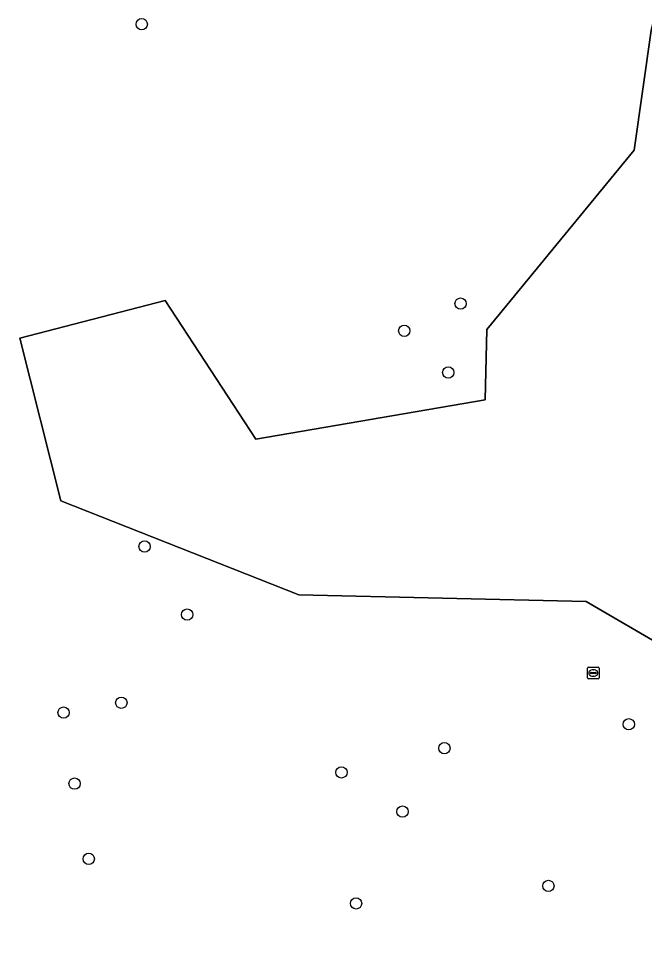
# Model space of a CAD drawing. Extents: x 154324 to 155744, y 382937 to 384188.
# Drawn here: x 155184.3 to 155238.3, y 383830 to 383909.4 of the extents above; entities that cross this region are included whole.
import ezdxf

# ---------------------------------------------------------------- set-up
doc = ezdxf.new("R2010")
doc.units = 0
for name, color, linetype in [('IMGEO_Berm_groen', 7, 'Continuous'), ('IMGEO_Boom', 7, 'Continuous'), ('IMGEO_Groenvoorziening', 7, 'Continuous'), ('IMGEO_Rioolput', 7, 'Continuous')]:
    doc.layers.add(name, color=color, linetype=linetype)

msp = doc.modelspace()

# ---------------------------------------------------------------- linework, layer by layer
at = {"layer": 'IMGEO_Berm_groen'}
msp.add_lwpolyline([(155175.75, 383913.13), (155188.73, 383926.7), (155195.22, 383943.81), (155208.2, 383948.53), (155213.511, 383943.81), (155213.806, 383927.142), (155221.181, 383927.88), (155239.176, 383930.83), (155242.569, 383923.307), (155238.881, 383908.409), (155237.406, 383898.084), (155224.721, 383882.596), (155224.573, 383876.549), (155204.808, 383873.156), (155196.99, 383885.104), (155184.452, 383881.859), (155187.992, 383867.846), (155208.495, 383859.733), (155233.276, 383859.143), (155240.356, 383855.013), (155245.666, 383842.623), (155248.616, 383833.183), (155242.126, 383823.742)], dxfattribs=at)
at = {"layer": 'IMGEO_Boom'}
for centre in [(155194.959, 383908.939), (155222.445, 383884.841), (155217.589, 383882.5), (155221.384, 383878.903), (155195.208, 383863.892), (155198.877, 383858.024), (155193.204, 383850.424), (155188.227, 383849.568), (155236.945, 383848.56), (155221.052, 383846.505), (155212.177, 383844.417), (155189.179, 383843.441), (155217.439, 383841.032), (155190.397, 383836.954), (155230.019, 383834.622), (155213.437, 383833.118)]:
    msp.add_circle(centre, 0.489, dxfattribs=at)
at = {"layer": 'IMGEO_Groenvoorziening'}
msp.add_lwpolyline([(155242.126, 383823.742), (155248.616, 383833.183), (155245.666, 383842.623), (155240.356, 383855.013), (155233.276, 383859.143), (155208.495, 383859.733), (155187.992, 383867.846), (155184.452, 383881.859), (155196.99, 383885.104), (155204.808, 383873.156), (155224.573, 383876.549), (155224.721, 383882.596), (155237.406, 383898.084), (155238.881, 383908.409), (155242.569, 383923.307), (155239.176, 383930.83), (155221.181, 383927.88), (155213.806, 383927.142), (155213.511, 383943.81), (155208.2, 383948.53), (155195.22, 383943.81), (155188.73, 383926.7), (155175.75, 383913.13)], dxfattribs=at)
at = {"layer": 'IMGEO_Rioolput'}
for p, q in [((155233.388, 383852.559), (155233.388, 383853.411)), ((155233.463, 383853.485), (155234.315, 383853.485)), ((155233.647, 383852.979), (155233.647, 383852.991)), ((155233.69, 383853.028), (155234.088, 383853.028)), ((155233.876, 383853.265), (155233.901, 383853.265)), ((155234.131, 383852.991), (155234.131, 383852.979)), ((155234.389, 383853.411), (155234.389, 383852.559)), ((155234.315, 383852.485), (155233.463, 383852.485)), ((155234.085, 383852.942), (155233.687, 383852.942)), ((155233.899, 383852.705), (155233.874, 383852.705))]:
    msp.add_line(p, q, dxfattribs=at)
for points in [[(155233.388, 383852.559), (155233.388, 383853.411)], [(155233.463, 383853.485), (155234.315, 383853.485)], [(155234.389, 383853.411), (155234.389, 383852.559)], [(155234.315, 383852.485), (155233.463, 383852.485)]]:
    msp.add_lwpolyline(points, dxfattribs=at)
for centre, radius, start, end in [((155233.465, 383853.409), 0.0765, 91.55205, 178.44795), ((155233.465, 383853.409), 0.0765, 91.55205, 178.44795), ((155233.687, 383852.988), 0.0403, 85.87752, 175.75265), ((155234.092, 383852.99), 0.0386, 1.73085, 96.63898), ((155234.313, 383853.409), 0.0765, 1.55205, 88.44795), ((155234.313, 383853.409), 0.0765, 1.55205, 88.44795), ((155233.465, 383852.561), 0.0765, 181.55205, 268.44795), ((155233.465, 383852.561), 0.0765, 181.55205, 268.44795), ((155233.684, 383852.978), 0.0366, 178.93798, 274.71019), ((155234.088, 383852.985), 0.043, 264.86636, 352.45326), ((155234.313, 383852.561), 0.0765, 271.55205, 358.44795), ((155234.313, 383852.561), 0.0765, 271.55205, 358.44795)]:
    msp.add_arc(centre, radius, start, end, dxfattribs=at)
for centre, major_axis, ratio, start_param, end_param in [((155233.875, 383852.985), (-0.387, 0.002), 0.722429, 4.712389, 7.853982), ((155233.9, 383852.985), (-0.39, 0.002), 0.717154, 1.570796, 4.712389)]:
    msp.add_ellipse(centre, major_axis=major_axis, ratio=ratio, start_param=start_param, end_param=end_param, dxfattribs=at)

doc.saveas('drawing.dxf')
